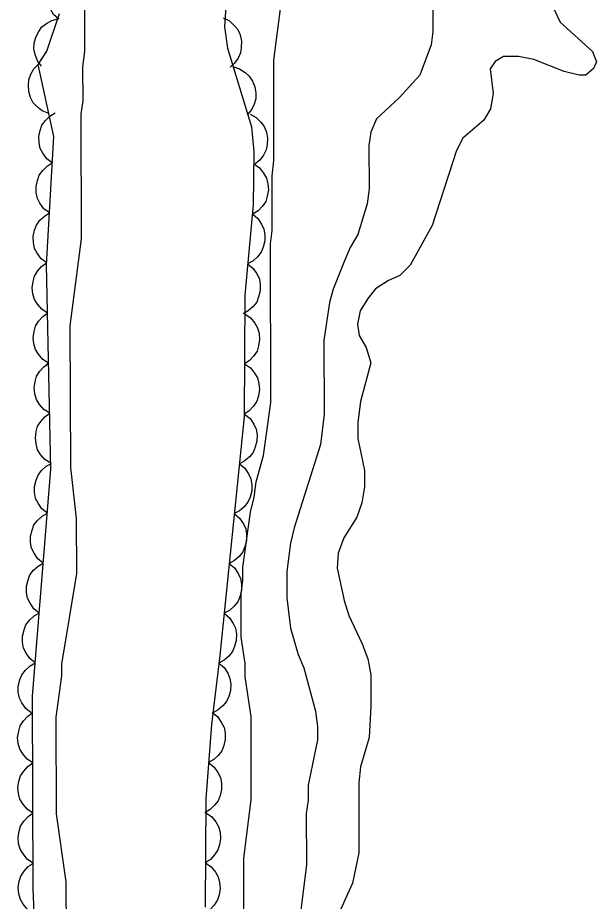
# Model space of a CAD drawing. Extents: x 282461 to 284471, y 5554090 to 5557646.
# Drawn here: x 283887.5 to 283922.1, y 5556766.5 to 5556819.3 of the extents above; entities that cross this region are included whole.
import ezdxf

# ---------------------------------------------------------------- set-up
doc = ezdxf.new("R2010")
doc.units = 0
for name, color, linetype in [('Niveau 1', 7, 'Continuous'), ('Niveau 4', 7, 'Continuous'), ('Niveau 44', 7, 'Continuous'), ('Niveau 7', 7, 'Continuous')]:
    doc.layers.add(name, color=color, linetype=linetype)

msp = doc.modelspace()

# ---------------------------------------------------------------- linework, layer by layer
at = {"layer": 'Niveau 1'}
for points in [[(283891.44, 5556835.29), (283891.49, 5556817.32), (283891.38, 5556816.41), (283891.39, 5556814.38), (283891.28, 5556813.59), (283891.3, 5556806.13), (283890.63, 5556800.92), (283890.66, 5556792.45), (283891.01, 5556789.4), (283891.02, 5556786.12), (283890.13, 5556780.69), (283890.13, 5556780.01), (283889.79, 5556777.52), (283889.81, 5556771.76), (283890.39, 5556767.69), (283890.4, 5556764.64)], [(283901.05, 5556759.93), (283901.03, 5556769.09), (283901.47, 5556772.6), (283901.46, 5556777.57), (283901.11, 5556779.94), (283901.11, 5556780.73), (283900.88, 5556782.31), (283900.87, 5556784.91), (283900.98, 5556785.71), (283900.98, 5556786.5), (283901.42, 5556789.78), (283901.65, 5556790.68), (283901.76, 5556791.59), (283902.2, 5556793.17), (283902.65, 5556796.34), (283902.62, 5556805.83), (283902.73, 5556806.62), (283902.72, 5556809.9), (283902.83, 5556810.81), (283902.82, 5556816.8), (283903.48, 5556821.89)]]:
    msp.add_lwpolyline(points, dxfattribs=at)
at = {"layer": 'Niveau 4'}
msp.add_lwpolyline([(283919.56, 5556819.91), (283919.96, 5556819.07), (283921.89, 5556817.32), (283922.12, 5556816.7), (283921.95, 5556816.3), (283921.5, 5556815.9), (283921.1, 5556815.9), (283920.19, 5556816.13), (283918.38, 5556816.85), (283917.47, 5556817.02), (283916.56, 5556817.02), (283916.06, 5556816.73), (283915.77, 5556816.28), (283915.95, 5556814.81), (283915.78, 5556813.9), (283915.39, 5556813.22), (283914.14, 5556812.14), (283913.75, 5556811.41), (283912.29, 5556806.93), (283910.99, 5556804.55), (283910.37, 5556803.93), (283909.69, 5556803.64), (283908.9, 5556803.13), (283908.45, 5556802.56), (283908, 5556801.82), (283907.83, 5556801.03), (283907.94, 5556800.35), (283908.34, 5556799.62), (283908.63, 5556798.71), (283908.01, 5556796.39), (283907.85, 5556795.15), (283907.85, 5556794.19), (283908.25, 5556792.27), (283908.25, 5556791.3), (283908.09, 5556790.34), (283907.8, 5556789.49), (283907.02, 5556788.24), (283906.68, 5556787.34), (283906.62, 5556786.43), (283907.03, 5556784.51), (283907.31, 5556783.61), (283908.11, 5556781.91), (283908.45, 5556781.01), (283908.63, 5556780.05), (283908.63, 5556778.18), (283908.52, 5556776.32), (283908.02, 5556774.56), (283907.91, 5556773.6), (283907.92, 5556769.41), (283907.53, 5556767.6), (283906.35, 5556764.99)], dxfattribs=at)
at = {"layer": 'Niveau 44'}
for points in [[(283889.96, 5556819.26), (283889.65, 5556819.54), (283889.45, 5556819.89), (283889.32, 5556820.19), (283889.28, 5556820.54), (283889.3, 5556820.91), (283889.42, 5556821.27), (283889.56, 5556821.57), (283889.79, 5556821.83), (283890.08, 5556822.06), (283890.41, 5556822.22)], [(283900.07, 5556821.83), (283899.87, 5556818.79), (283900.05, 5556817.52), (283901.48, 5556812.81), (283901.63, 5556811.32), (283901.59, 5556808.16), (283901.09, 5556802.75), (283901.06, 5556795.48), (283899.59, 5556781.21), (283899.09, 5556777.09), (283898.76, 5556772.64), (283898.71, 5556766.17)], [(283888.93, 5556816.44), (283888.68, 5556816.77), (283888.54, 5556817.15), (283888.47, 5556817.48), (283888.49, 5556817.83), (283888.58, 5556818.18), (283888.76, 5556818.52), (283888.95, 5556818.79), (283889.23, 5556819), (283889.55, 5556819.18), (283889.9, 5556819.27)], [(283888.72, 5556816.54), (283889.24, 5556817.35), (283890.01, 5556819.59)], [(283899.79, 5556819.34), (283900.17, 5556819.16), (283900.46, 5556818.88), (283900.67, 5556818.63), (283900.81, 5556818.31), (283900.89, 5556817.95), (283900.88, 5556817.57), (283900.84, 5556817.24), (283900.69, 5556816.92), (283900.48, 5556816.62), (283900.21, 5556816.38)], [(283889.36, 5556813.62), (283888.97, 5556813.77), (283888.66, 5556814.02), (283888.43, 5556814.26), (283888.27, 5556814.57), (283888.16, 5556814.93), (283888.14, 5556815.31), (283888.16, 5556815.63), (283888.28, 5556815.96), (283888.47, 5556816.28), (283888.72, 5556816.54)], [(283888.67, 5556761.61), (283888.43, 5556767.26), (283888.39, 5556778.78), (283889.49, 5556792.35), (283889.23, 5556804.56), (283889.66, 5556812.24), (283888.72, 5556816.54)], [(283900.38, 5556816.42), (283900.78, 5556816.29), (283901.12, 5556816.07), (283901.36, 5556815.85), (283901.55, 5556815.55), (283901.69, 5556815.21), (283901.74, 5556814.83), (283901.74, 5556814.5), (283901.64, 5556814.17), (283901.48, 5556813.83), (283901.25, 5556813.55)], [(283889.57, 5556810.66), (283889.24, 5556810.91), (283889, 5556811.24), (283888.85, 5556811.53), (283888.78, 5556811.87), (283888.76, 5556812.24), (283888.85, 5556812.61), (283888.95, 5556812.92), (283889.16, 5556813.2), (283889.43, 5556813.46), (283889.74, 5556813.65)], [(283901.4, 5556813.58), (283901.77, 5556813.38), (283902.05, 5556813.1), (283902.25, 5556812.83), (283902.38, 5556812.51), (283902.45, 5556812.14), (283902.42, 5556811.76), (283902.36, 5556811.44), (283902.2, 5556811.13), (283901.98, 5556810.83), (283901.7, 5556810.6)], [(283889.4, 5556807.67), (283889.07, 5556807.92), (283888.83, 5556808.25), (283888.68, 5556808.54), (283888.61, 5556808.88), (283888.6, 5556809.25), (283888.68, 5556809.62), (283888.79, 5556809.93), (283889, 5556810.21), (283889.26, 5556810.47), (283889.57, 5556810.66)], [(283901.62, 5556810.6), (283901.96, 5556810.36), (283902.21, 5556810.04), (283902.38, 5556809.76), (283902.47, 5556809.42), (283902.5, 5556809.05), (283902.43, 5556808.68), (283902.34, 5556808.36), (283902.14, 5556808.07), (283901.88, 5556807.8), (283901.58, 5556807.61)], [(283889.24, 5556804.68), (283888.9, 5556804.93), (283888.67, 5556805.26), (283888.51, 5556805.55), (283888.44, 5556805.89), (283888.43, 5556806.26), (283888.51, 5556806.64), (283888.62, 5556806.94), (283888.83, 5556807.23), (283889.1, 5556807.48), (283889.4, 5556807.67)], [(283901.54, 5556807.61), (283901.86, 5556807.34), (283902.09, 5556807.01), (283902.23, 5556806.71), (283902.29, 5556806.37), (283902.29, 5556806), (283902.19, 5556805.63), (283902.07, 5556805.32), (283901.85, 5556805.05), (283901.58, 5556804.8), (283901.26, 5556804.63)], [(283889.29, 5556801.69), (283888.94, 5556801.91), (283888.68, 5556802.22), (283888.5, 5556802.5), (283888.4, 5556802.84), (283888.36, 5556803.2), (283888.42, 5556803.58), (283888.5, 5556803.9), (283888.69, 5556804.19), (283888.93, 5556804.47), (283889.23, 5556804.68)], [(283901.26, 5556804.63), (283901.59, 5556804.36), (283901.81, 5556804.03), (283901.96, 5556803.73), (283902.01, 5556803.38), (283902.01, 5556803.02), (283901.91, 5556802.65), (283901.8, 5556802.34), (283901.58, 5556802.07), (283901.3, 5556801.82), (283900.99, 5556801.65)], [(283889.35, 5556798.69), (283889, 5556798.92), (283888.74, 5556799.23), (283888.57, 5556799.51), (283888.47, 5556799.84), (283888.43, 5556800.21), (283888.48, 5556800.59), (283888.57, 5556800.9), (283888.75, 5556801.2), (283889, 5556801.48), (283889.29, 5556801.69)], [(283901.09, 5556801.64), (283901.43, 5556801.41), (283901.68, 5556801.09), (283901.85, 5556800.81), (283901.94, 5556800.47), (283901.97, 5556800.1), (283901.91, 5556799.72), (283901.82, 5556799.41), (283901.62, 5556799.12), (283901.37, 5556798.85), (283901.07, 5556798.65)], [(283889.42, 5556795.7), (283889.07, 5556795.93), (283888.81, 5556796.23), (283888.63, 5556796.51), (283888.53, 5556796.85), (283888.49, 5556797.22), (283888.55, 5556797.59), (283888.63, 5556797.91), (283888.82, 5556798.21), (283889.06, 5556798.48), (283889.35, 5556798.69)], [(283901.07, 5556798.65), (283901.42, 5556798.41), (283901.67, 5556798.1), (283901.84, 5556797.81), (283901.93, 5556797.48), (283901.96, 5556797.11), (283901.9, 5556796.73), (283901.81, 5556796.42), (283901.61, 5556796.13), (283901.36, 5556795.85), (283901.06, 5556795.65)], [(283889.48, 5556792.71), (283889.13, 5556792.93), (283888.87, 5556793.24), (283888.69, 5556793.52), (283888.6, 5556793.86), (283888.56, 5556794.22), (283888.61, 5556794.6), (283888.69, 5556794.92), (283888.88, 5556795.21), (283889.13, 5556795.49), (283889.42, 5556795.7)], [(283901.08, 5556795.65), (283901.4, 5556795.39), (283901.62, 5556795.05), (283901.76, 5556794.75), (283901.82, 5556794.4), (283901.81, 5556794.03), (283901.71, 5556793.66), (283901.59, 5556793.36), (283901.37, 5556793.09), (283901.09, 5556792.85), (283900.77, 5556792.68)], [(283889.28, 5556789.72), (283888.95, 5556789.98), (283888.72, 5556790.32), (283888.57, 5556790.61), (283888.51, 5556790.96), (283888.51, 5556791.32), (283888.6, 5556791.7), (283888.72, 5556792), (283888.93, 5556792.28), (283889.21, 5556792.53), (283889.52, 5556792.7)], [(283900.77, 5556792.68), (283901.09, 5556792.41), (283901.31, 5556792.07), (283901.45, 5556791.77), (283901.51, 5556791.42), (283901.5, 5556791.06), (283901.4, 5556790.69), (283901.28, 5556790.38), (283901.06, 5556790.11), (283900.78, 5556789.87), (283900.46, 5556789.7)], [(283889.03, 5556786.74), (283888.71, 5556787), (283888.48, 5556787.33), (283888.33, 5556787.63), (283888.27, 5556787.97), (283888.27, 5556788.34), (283888.36, 5556788.71), (283888.47, 5556789.02), (283888.69, 5556789.29), (283888.96, 5556789.54), (283889.28, 5556789.72)], [(283900.46, 5556789.7), (283900.78, 5556789.43), (283901.01, 5556789.09), (283901.15, 5556788.79), (283901.2, 5556788.45), (283901.2, 5556788.08), (283901.09, 5556787.71), (283900.97, 5556787.41), (283900.75, 5556787.13), (283900.47, 5556786.89), (283900.16, 5556786.72)], [(283888.79, 5556783.75), (283888.47, 5556784.01), (283888.24, 5556784.35), (283888.09, 5556784.64), (283888.03, 5556784.99), (283888.03, 5556785.36), (283888.12, 5556785.73), (283888.23, 5556786.03), (283888.45, 5556786.31), (283888.72, 5556786.56), (283889.03, 5556786.74)], [(283900.16, 5556786.72), (283900.48, 5556786.45), (283900.7, 5556786.11), (283900.84, 5556785.81), (283900.9, 5556785.47), (283900.89, 5556785.1), (283900.79, 5556784.73), (283900.67, 5556784.43), (283900.45, 5556784.16), (283900.17, 5556783.91), (283899.85, 5556783.74)], [(283888.55, 5556780.77), (283888.23, 5556781.03), (283888, 5556781.36), (283887.85, 5556781.66), (283887.79, 5556782), (283887.78, 5556782.37), (283887.88, 5556782.74), (283887.99, 5556783.05), (283888.21, 5556783.33), (283888.48, 5556783.58), (283888.79, 5556783.75)], [(283899.85, 5556783.74), (283900.17, 5556783.47), (283900.39, 5556783.13), (283900.53, 5556782.84), (283900.59, 5556782.49), (283900.58, 5556782.12), (283900.48, 5556781.75), (283900.36, 5556781.45), (283900.14, 5556781.18), (283899.86, 5556780.93), (283899.54, 5556780.76)], [(283888.31, 5556777.78), (283887.98, 5556778.05), (283887.75, 5556778.38), (283887.61, 5556778.67), (283887.54, 5556779.02), (283887.54, 5556779.39), (283887.64, 5556779.76), (283887.75, 5556780.06), (283887.97, 5556780.34), (283888.24, 5556780.59), (283888.55, 5556780.77)], [(283899.54, 5556780.76), (283899.85, 5556780.49), (283900.07, 5556780.15), (283900.2, 5556779.85), (283900.25, 5556779.5), (283900.24, 5556779.13), (283900.13, 5556778.76), (283900, 5556778.46), (283899.78, 5556778.2), (283899.49, 5556777.96), (283899.18, 5556777.79)], [(283888.4, 5556774.79), (283888.06, 5556775.02), (283887.8, 5556775.33), (283887.63, 5556775.62), (283887.54, 5556775.95), (283887.5, 5556776.32), (283887.57, 5556776.7), (283887.65, 5556777.01), (283887.85, 5556777.31), (283888.1, 5556777.58), (283888.39, 5556777.78)], [(283899.14, 5556777.8), (283899.47, 5556777.54), (283899.7, 5556777.2), (283899.85, 5556776.91), (283899.92, 5556776.57), (283899.92, 5556776.2), (283899.83, 5556775.83), (283899.72, 5556775.52), (283899.5, 5556775.24), (283899.23, 5556774.99), (283898.92, 5556774.81)], [(283898.92, 5556774.81), (283899.25, 5556774.55), (283899.48, 5556774.22), (283899.63, 5556773.92), (283899.69, 5556773.58), (283899.7, 5556773.21), (283899.61, 5556772.84), (283899.5, 5556772.53), (283899.28, 5556772.26), (283899.01, 5556772), (283898.7, 5556771.82)], [(283888.41, 5556771.79), (283888.07, 5556772.03), (283887.81, 5556772.34), (283887.64, 5556772.62), (283887.55, 5556772.96), (283887.51, 5556773.33), (283887.58, 5556773.7), (283887.66, 5556774.02), (283887.86, 5556774.31), (283888.11, 5556774.58), (283888.4, 5556774.79)], [(283888.42, 5556768.8), (283888.08, 5556769.03), (283887.82, 5556769.35), (283887.65, 5556769.63), (283887.56, 5556769.97), (283887.53, 5556770.33), (283887.59, 5556770.71), (283887.67, 5556771.02), (283887.87, 5556771.32), (283888.12, 5556771.59), (283888.41, 5556771.79)], [(283898.75, 5556771.82), (283899.1, 5556771.59), (283899.35, 5556771.27), (283899.52, 5556770.99), (283899.61, 5556770.65), (283899.64, 5556770.28), (283899.57, 5556769.9), (283899.48, 5556769.59), (283899.28, 5556769.3), (283899.03, 5556769.03), (283898.73, 5556768.83)], [(283888.44, 5556765.81), (283888.09, 5556766.04), (283887.83, 5556766.35), (283887.66, 5556766.63), (283887.57, 5556766.97), (283887.54, 5556767.34), (283887.6, 5556767.72), (283887.68, 5556768.03), (283887.88, 5556768.32), (283888.13, 5556768.6), (283888.42, 5556768.8)], [(283898.73, 5556768.83), (283899.07, 5556768.59), (283899.33, 5556768.27), (283899.5, 5556767.99), (283899.58, 5556767.65), (283899.61, 5556767.28), (283899.55, 5556766.91), (283899.46, 5556766.6), (283899.26, 5556766.3), (283899.01, 5556766.03), (283898.71, 5556765.83)]]:
    msp.add_lwpolyline(points, dxfattribs=at)
at = {"layer": 'Niveau 7'}
msp.add_lwpolyline([(283912.34, 5556820.33), (283912.34, 5556818.52), (283912.23, 5556817.72), (283911.56, 5556815.91), (283910.32, 5556814.55), (283908.96, 5556813.3), (283908.62, 5556812.51), (283908.51, 5556811.71), (283908.52, 5556809.11), (283908.41, 5556808.21), (283907.85, 5556806.39), (283907.39, 5556805.6), (283907.06, 5556804.81), (283906.38, 5556803.11), (283906.16, 5556802.32), (283905.82, 5556800.05), (283905.84, 5556795.64), (283905.62, 5556793.83), (283904.04, 5556788.85), (283903.82, 5556787.94), (283903.6, 5556786.24), (283903.6, 5556784.66), (283903.83, 5556782.85), (283904.29, 5556781.27), (283904.63, 5556780.48), (283905.32, 5556777.88), (283905.44, 5556776.98), (283905.44, 5556776.18), (283904.88, 5556773.47), (283904.88, 5556772.56), (283904.77, 5556771.77), (283904.78, 5556768.72), (283904.45, 5556766)], dxfattribs=at)

doc.saveas('drawing.dxf')
